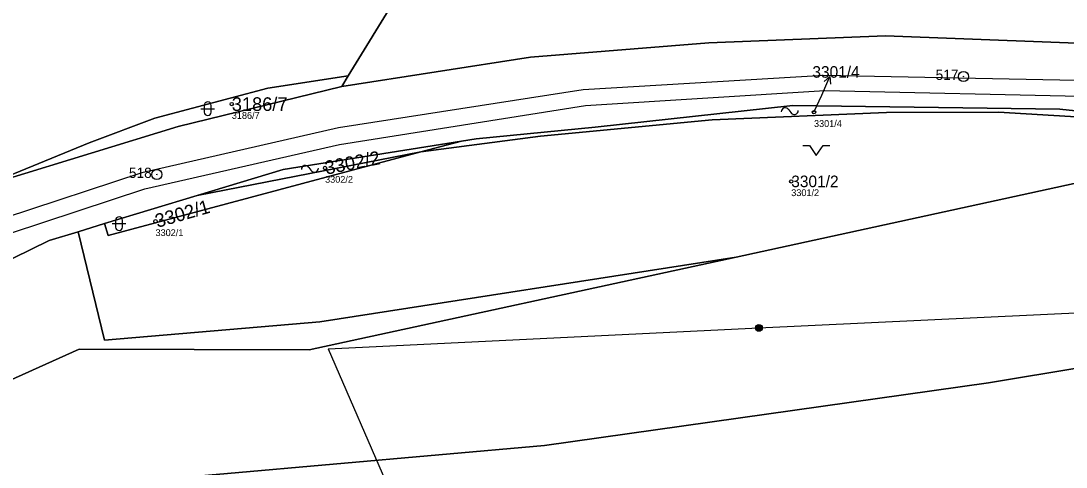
# Model space of a CAD drawing. Extents: x -761174 to -757114, y -1063806 to -1059397.
# Drawn here: x -758183.7 to -758030.2, y -1059813.1 to -1059747.7 of the extents above; entities that cross this region are included whole.
import ezdxf

# ---------------------------------------------------------------- set-up
doc = ezdxf.new("R2010")
doc.units = 0
for name, color, linetype in [('Definiční body', 7, 'Continuous'), ('Hranice parcel', 7, 'Continuous'), ('Parcelní čísla', 7, 'Continuous'), ('Polygon parcely', 7, 'Continuous'), ('Pop  PČ popisy', 7, 'Continuous'), ('Poz předměty', 7, 'Continuous'), ('Věcná břemena k části', 7, 'Continuous'), ('Značky bodu BP', 7, 'Continuous'), ('Značky budov', 7, 'Continuous'), ('Značky kultur', 7, 'Continuous')]:
    doc.layers.add(name, color=color, linetype=linetype)

msp = doc.modelspace()

# ---------------------------------------------------------------- linework, layer by layer
at = {"layer": 'Definiční body'}
for centre in [(-758152.69, -1059759.87), (-758067.21, -1059761.06), (-758138.99, -1059769.24), (-758070.55, -1059771.2), (-758163.89, -1059777.06)]:
    msp.add_circle(centre, 0.25, dxfattribs=at)
at = {"layer": 'Hranice parcel'}
for p, q in [((-758135.58, -1059755.72), (-758136.55, -1059757.3)), ((-758107.37, -1059764.55), (-758124.92, -1059766.88)), ((-758124.92, -1059766.88), (-758118.98, -1059765.3)), ((-758157.76, -1059773.27), (-758124.92, -1059766.88)), ((-758157.76, -1059773.27), (-758171.38, -1059777.4)), ((-758171.38, -1059777.4), (-758175.26, -1059778.58))]:
    msp.add_line(p, q, dxfattribs=at)
for points in [[(-758135.58, -1059755.72), (-758121.62, -1059732.93), (-758118.13, -1059729.37), (-758080.97, -1059712.44), (-758031.47, -1059712.42), (-757933.2, -1059730.62), (-757846.49, -1059770.46), (-757815.16, -1059784.27), (-757777.74, -1059810.18), (-757760.85, -1059824.66), (-757745.94, -1059841.41), (-757740.22, -1059851.67), (-757733.31, -1059865.75), (-757709.97, -1059884.28), (-757705, -1059891.1), (-757665, -1059932.83), (-757651.73, -1059945.11)], [(-758136.55, -1059757.3), (-758108.85, -1059753), (-758082.67, -1059750.87), (-758056.73, -1059749.85), (-758019.68, -1059751.26), (-757996.75, -1059754.21), (-757970.47, -1059759.07), (-757927.46, -1059769.82), (-757913.86, -1059774.36), (-757875.99, -1059790.64), (-757851.61, -1059803.45), (-757829.07, -1059816.84), (-757807.68, -1059831.67), (-757788.19, -1059845.96), (-757764.64, -1059866.91), (-757735.98, -1059891.57), (-757729.15, -1059896.98)], [(-758219.13, -1059784.5), (-758216.09, -1059782.95), (-758173.65, -1059765.53), (-758164, -1059761.92), (-758147.39, -1059757.53), (-758135.58, -1059755.72)], [(-758212.63, -1059782.28), (-758186.11, -1059770.97), (-758160.55, -1059763.15), (-758136.55, -1059757.3)], [(-757995.91, -1059764.31), (-758031.11, -1059760.62), (-758070.31, -1059760.07), (-758099.35, -1059763.24), (-758116.81, -1059764.96), (-758118.98, -1059765.3)], [(-758021.41, -1059762.17), (-758040.12, -1059761.06), (-758056.58, -1059761.1), (-758082.17, -1059762.17), (-758107.37, -1059764.55)], [(-757997.36, -1059764.63), (-758040.47, -1059774), (-758078.64, -1059782.29)], [(-758118.98, -1059765.3), (-758145.17, -1059769.45), (-758157.76, -1059773.27)], [(-758124.92, -1059766.88), (-758170.86, -1059779.12), (-758171.38, -1059777.4)], [(-758175.26, -1059778.58), (-758179.52, -1059779.87), (-758190.12, -1059785.07)], [(-758078.64, -1059782.29), (-758139.74, -1059791.81), (-758171.36, -1059794.5), (-758175.26, -1059778.58)], [(-758078.64, -1059782.29), (-758141.33, -1059795.91), (-758175.09, -1059795.81), (-758202.64, -1059808.18)], [(-757944.36, -1059784.59), (-758041.6, -1059800.73), (-758106.78, -1059809.95), (-758153.31, -1059814.04), (-758196.92, -1059817.84)]]:
    msp.add_lwpolyline(points, dxfattribs=at)
at = {"layer": 'Polygon parcely'}
for points in [[(-758216.09, -1059782.95), (-758173.65, -1059765.53), (-758164, -1059761.92), (-758147.39, -1059757.53), (-758135.58, -1059755.72), (-758121.62, -1059732.93), (-758118.13, -1059729.37), (-758080.97, -1059712.44), (-758031.47, -1059712.42), (-757933.2, -1059730.62), (-757846.49, -1059770.46), (-757815.16, -1059784.27), (-757777.74, -1059810.18)], [(-757777.74, -1059810.18), (-757815.16, -1059784.27), (-757846.49, -1059770.46), (-757933.2, -1059730.62), (-758031.47, -1059712.42), (-758080.97, -1059712.44), (-758118.13, -1059729.37), (-758121.62, -1059732.93), (-758135.58, -1059755.72), (-758136.55, -1059757.3), (-758108.85, -1059753), (-758082.67, -1059750.87), (-758056.73, -1059749.85), (-758019.68, -1059751.26), (-757996.75, -1059754.21), (-757970.47, -1059759.07), (-757927.46, -1059769.82), (-757913.86, -1059774.36), (-757875.99, -1059790.64), (-757851.61, -1059803.45), (-757829.07, -1059816.84), (-757807.68, -1059831.67), (-757788.19, -1059845.96), (-757764.64, -1059866.91)], [(-757764.64, -1059866.91), (-757788.19, -1059845.96), (-757807.68, -1059831.67), (-757829.07, -1059816.84), (-757851.61, -1059803.45), (-757875.99, -1059790.64), (-757913.86, -1059774.36), (-757927.46, -1059769.82), (-757970.47, -1059759.07), (-757996.75, -1059754.21), (-758019.68, -1059751.26), (-758056.73, -1059749.85), (-758082.67, -1059750.87), (-758108.85, -1059753), (-758136.55, -1059757.3), (-758160.55, -1059763.15), (-758186.11, -1059770.97)], [(-758190.12, -1059785.07), (-758179.52, -1059779.87), (-758175.26, -1059778.58), (-758171.38, -1059777.4), (-758157.76, -1059773.27), (-758145.17, -1059769.45), (-758118.98, -1059765.3), (-758116.81, -1059764.96), (-758099.35, -1059763.24), (-758070.31, -1059760.07), (-758031.11, -1059760.62), (-757995.91, -1059764.31)]]:
    msp.add_lwpolyline(points, dxfattribs=at)
for points in [[(-758136.55, -1059757.3), (-758135.58, -1059755.72), (-758147.39, -1059757.53), (-758164, -1059761.92), (-758173.65, -1059765.53), (-758216.09, -1059782.95), (-758219.13, -1059784.5), (-758212.63, -1059782.28), (-758186.11, -1059770.97), (-758160.55, -1059763.15)], [(-758099.35, -1059763.24), (-758116.81, -1059764.96), (-758118.98, -1059765.3), (-758124.92, -1059766.88), (-758107.37, -1059764.55), (-758082.17, -1059762.17), (-758056.58, -1059761.1), (-758040.12, -1059761.06), (-758021.41, -1059762.17), (-757997.36, -1059764.63), (-757995.91, -1059764.31), (-758031.11, -1059760.62), (-758070.31, -1059760.07)], [(-758175.26, -1059778.58), (-758171.36, -1059794.5), (-758139.74, -1059791.81), (-758078.64, -1059782.29), (-758040.47, -1059774), (-757997.36, -1059764.63), (-758021.41, -1059762.17), (-758040.12, -1059761.06), (-758056.58, -1059761.1), (-758082.17, -1059762.17), (-758107.37, -1059764.55), (-758124.92, -1059766.88), (-758170.86, -1059779.12), (-758171.38, -1059777.4)], [(-758040.47, -1059774), (-758078.64, -1059782.29), (-758141.33, -1059795.91), (-758175.09, -1059795.81), (-758202.64, -1059808.18), (-758196.92, -1059817.84), (-758153.31, -1059814.04), (-758106.78, -1059809.95), (-758041.6, -1059800.73), (-757944.36, -1059784.59), (-757955.91, -1059773.93), (-757973.14, -1059769.13), (-757997.36, -1059764.63)], [(-758157.76, -1059773.27), (-758124.92, -1059766.88), (-758118.98, -1059765.3), (-758145.17, -1059769.45)], [(-758171.38, -1059777.4), (-758170.86, -1059779.12), (-758124.92, -1059766.88), (-758157.76, -1059773.27)], [(-758190.12, -1059785.07), (-758199.36, -1059792.21), (-758200.67, -1059791.72), (-758202.02, -1059790.9), (-758210.43, -1059795.03), (-758202.64, -1059808.18), (-758175.09, -1059795.81), (-758141.33, -1059795.91), (-758078.64, -1059782.29), (-758139.74, -1059791.81), (-758171.36, -1059794.5), (-758175.26, -1059778.58), (-758179.52, -1059779.87)], [(-757944.36, -1059784.59), (-758041.6, -1059800.73), (-758106.78, -1059809.95), (-758153.31, -1059814.04), (-758196.92, -1059817.84), (-758187.09, -1059834.42), (-758182.66, -1059834.1), (-758159.74, -1059832.01), (-758127.67, -1059828.53), (-758071.45, -1059826.71), (-757990.2, -1059814.8), (-757943.65, -1059808.28), (-757899.13, -1059804.31)]]:
    msp.add_lwpolyline(points, close=True, dxfattribs=at)
at = {"layer": 'Pop  PČ popisy'}
for p, q in [((-758066.08, -1059758.57), (-758064.86, -1059755.83)), ((-758064.86, -1059755.83), (-758065.72, -1059756.54)), ((-758064.86, -1059755.83), (-758064.81, -1059756.95)), ((-758067.21, -1059761.06), (-758066.08, -1059758.57))]:
    msp.add_line(p, q, dxfattribs=at)
at = {"layer": 'Poz předměty'}
for p, q in [((-758075.29, -1059792.68), (-758007.37, -1059789.44)), ((-758138.53, -1059795.75), (-758075.29, -1059792.68)), ((-758138.53, -1059795.75), (-758101.95, -1059880.06))]:
    msp.add_line(p, q, dxfattribs=at)
for radius in [0.5, 0.4, 0.3, 0.2, 0.1]:
    msp.add_circle((-758075.29, -1059792.68), radius, dxfattribs=at)
at = {"layer": 'Věcná břemena k části'}
for points in [[(-757760.05, -1059878.21), (-757782.21, -1059858.34), (-757798.37, -1059844.75), (-757816.79, -1059831.13), (-757837.66, -1059817.84), (-757862.18, -1059804.16), (-757888.73, -1059791.12), (-757913.37, -1059780.6), (-757942.79, -1059771.31), (-757967.65, -1059764.72), (-757993.65, -1059760.08), (-758026.17, -1059756.45), (-758065.76, -1059755.67), (-758101.11, -1059757.77), (-758137.01, -1059763.33), (-758165.88, -1059769.94), (-758186.1, -1059776.58)], [(-758185.18, -1059778.77), (-758165.47, -1059772.29), (-758136.89, -1059765.81), (-758100.75, -1059760.09), (-758065.61, -1059757.85), (-758025.93, -1059758.75), (-757993.97, -1059762.27), (-757968.15, -1059767.01), (-757943.43, -1059773.52), (-757914.43, -1059782.7), (-757889.69, -1059793.08), (-757863.2, -1059806.03), (-757838.77, -1059819.63), (-757818.11, -1059833.07), (-757799.83, -1059846.72), (-757783.55, -1059860.09), (-757769.22, -1059872.9)]]:
    msp.add_lwpolyline(points, dxfattribs=at)
at = {"layer": 'Značky bodu BP'}
for centre, radius in [((-758045.25, -1059755.82), 0.75), ((-758045.25, -1059755.82), 0.03), ((-758163.69, -1059770.19), 0.75), ((-758163.69, -1059770.19), 0.03)]:
    msp.add_circle(centre, radius, dxfattribs=at)
at = {"layer": 'Značky budov'}
for p, q in [((-758070.92, -1059760.71), (-758070.62, -1059761.11)), ((-758141.38, -1059769.16), (-758141.08, -1059769.56))]:
    msp.add_line(p, q, dxfattribs=at)
for centre, start, end in [((-758071.43, -1059761), 29.2914, 181.2189), ((-758070.11, -1059760.82), 209.2914, 1.2189), ((-758141.89, -1059769.45), 29.2914, 181.2189), ((-758140.57, -1059769.27), 209.2914, 1.2189)]:
    msp.add_arc(centre, 0.588, start, end, dxfattribs=at)
at = {"layer": 'Značky kultur'}
for p, q in [((-758156.73, -1059760.05), (-758156.73, -1059761.05)), ((-758155.73, -1059761.05), (-758155.73, -1059760.05)), ((-758157.23, -1059760.55), (-758155.23, -1059760.55)), ((-758068.87, -1059765.92), (-758067.87, -1059765.92)), ((-758067.87, -1059765.92), (-758066.87, -1059767.42)), ((-758066.87, -1059767.42), (-758065.87, -1059765.92)), ((-758065.87, -1059765.92), (-758064.87, -1059765.92)), ((-758169.74, -1059776.9), (-758169.74, -1059777.9)), ((-758168.74, -1059777.9), (-758168.74, -1059776.9)), ((-758170.24, -1059777.4), (-758168.24, -1059777.4))]:
    msp.add_line(p, q, dxfattribs=at)
for centre, start, end in [((-758156.23, -1059760.05), 0, 180), ((-758156.23, -1059761.05), 180, 359.9879), ((-758169.24, -1059776.9), 0, 180), ((-758169.24, -1059777.9), 180, 359.9879)]:
    msp.add_arc(centre, 0.5, start, end, dxfattribs=at)

# ---------------------------------------------------------------- texts
at = {"layer": 'Definiční body'}
for s, p in [('3186/7', (-758152.69, -1059762.03)), ('3301/4', (-758067.21, -1059763.22)), ('3302/2', (-758138.99, -1059771.4)), ('3301/2', (-758070.55, -1059773.36)), ('3302/1', (-758163.89, -1059779.22))]:
    msp.add_text(s, height=1, dxfattribs=at).set_placement(p)
at = {"layer": 'Parcelní čísla'}
for s, height, p in [('3301/4', 1.7, (-758067.45, -1059756)), ('3186/7', 2, (-758152.69, -1059760.87)), ('3301/2', 1.7, (-758070.55, -1059772.05))]:
    msp.add_text(s, height=height, dxfattribs=at).set_placement(p)
for s, rotation, p in [('3302/2', 11, (-758138.8, -1059770.22)), ('3302/1', 16, (-758163.61, -1059778.02))]:
    msp.add_text(s, height=2, rotation=rotation, dxfattribs=at).set_placement(p)
at = {"layer": 'Značky bodu BP'}
for s, p in [('517', (-758049.35, -1059756.32)), ('518', (-758167.79, -1059770.69))]:
    msp.add_text(s, height=1.5, dxfattribs=at).set_placement(p)

doc.saveas('drawing.dxf')
